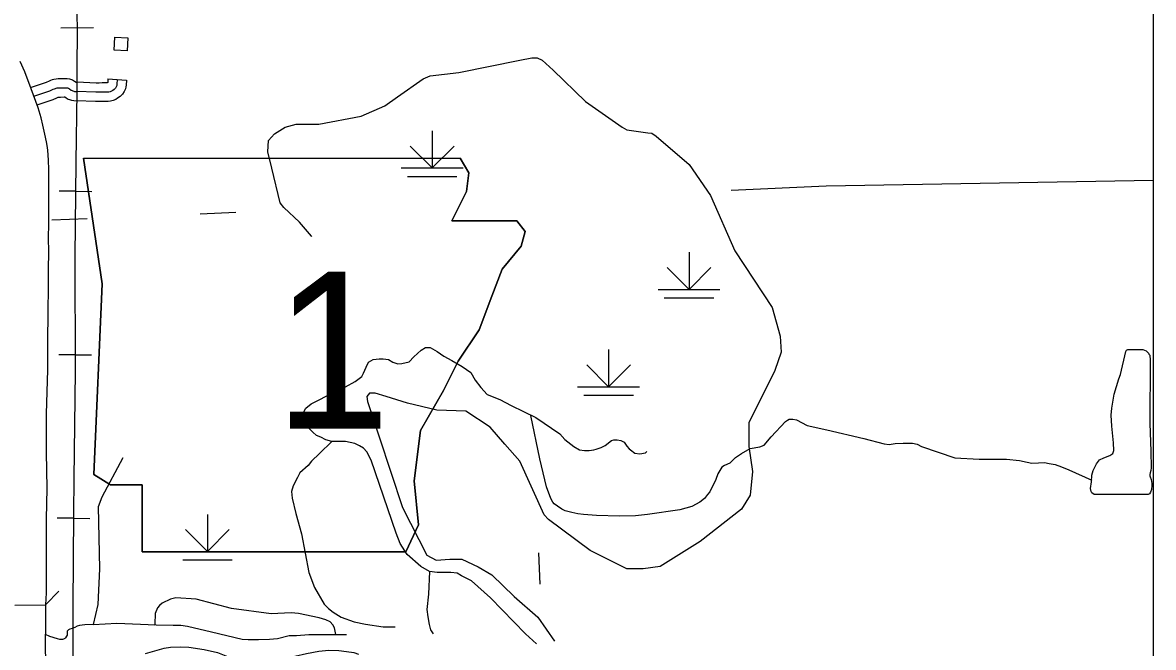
# Model space of a CAD drawing. Extents: x 1084508 to 1142749, y 1057638 to 1093403.
# Drawn here: x 1139881 to 1142749, y 1070353 to 1071937 of the extents above; entities that cross this region are included whole.
import ezdxf

# ---------------------------------------------------------------- set-up
doc = ezdxf.new("R2010")
doc.units = 0
for name, color, linetype in [('DSN_DRFT_Named-Boundary', 7, 'Continuous'), ('Level 10', 7, 'Continuous'), ('Level 21', 7, 'Continuous'), ('Level 35', 7, 'Continuous'), ('Level 37', 7, 'Continuous'), ('Level 40', 7, 'Continuous'), ('Level 44', 7, 'Continuous'), ('Level 45', 7, 'Continuous'), ('Level 47', 7, 'Continuous'), ('Level 5', 7, 'Continuous'), ('Level 56', 7, 'Continuous'), ('Level 9', 7, 'Continuous')]:
    doc.layers.add(name, color=color, linetype=linetype)

msp = doc.modelspace()

# ---------------------------------------------------------------- linework, layer by layer
at = {"layer": 'DSN_DRFT_Named-Boundary'}
msp.add_lwpolyline([(1084507.9, 1057640), (1142749.2, 1057640), (1142749.2, 1093403.4), (1084507.9, 1093403.4)], close=True, dxfattribs=at)
at = {"layer": 'Level 10'}
msp.add_line((1139862, 1070460.8), (1139940.5, 1070461.4), dxfattribs=at)
for points in [[(1139940.5, 1070461.4), (1139941.7, 1070491.5), (1139941.7, 1070593.9), (1139942.4, 1070678.2), (1139943.4, 1070756.8), (1139942.4, 1070847.1), (1139942.2, 1070945.7), (1139945.2, 1071056.9), (1139945.2, 1071121.6), (1139946.6, 1071208.7), (1139946.9, 1071261.2), (1139947.3, 1071313.8), (1139947.6, 1071353.1), (1139946.9, 1071394.1), (1139948, 1071424.4), (1139947.6, 1071465.2), (1139948.3, 1071494.1), (1139947.5, 1071528.3), (1139948, 1071564.6), (1139946.9, 1071588.5), (1139945.3, 1071613.5), (1139943.9, 1071625.4), (1139941.9, 1071634.6), (1139937.7, 1071654), (1139932.8, 1071677), (1139928.5, 1071695.5), (1139920.5, 1071721.1), (1139914.8, 1071736.9), (1139902.9, 1071769), (1139886.8, 1071811.6), (1139874.9, 1071837.9)], [(1139939.2, 1070354.6), (1139939.2, 1070367.1), (1139939.9, 1070407.5), (1139940.3, 1070454.8), (1139940.5, 1070461.4)], [(1139940, 1070296.7), (1139940.3, 1070318.7), (1139939.2, 1070354.6)]]:
    msp.add_lwpolyline(points, dxfattribs=at)
at = {"layer": 'Level 21'}
for p, q in [((1140035.6, 1071593.6), (1140083.4, 1071274.9)), ((1140083.4, 1071274.9), (1140035.6, 1071593.6)), ((1141012.7, 1071556.4), (1140990.7, 1071593.1)), ((1140990.7, 1071593.1), (1141012.7, 1071556.4)), ((1141007.4, 1071508.6), (1141012.7, 1071556.4)), ((1141012.7, 1071556.4), (1141007.4, 1071508.6)), ((1140970.2, 1071434.2), (1141007.4, 1071508.6)), ((1141007.4, 1071508.6), (1140970.2, 1071434.2)), ((1141134.8, 1071434.2), (1140970.2, 1071434.2)), ((1140970.2, 1071434.2), (1141134.8, 1071434.2)), ((1141156.1, 1071407.7), (1141134.8, 1071434.2)), ((1141134.8, 1071434.2), (1141156.1, 1071407.7)), ((1141145.4, 1071370.5), (1141156.1, 1071407.7)), ((1141156.1, 1071407.7), (1141145.4, 1071370.5)), ((1141097.6, 1071312.1), (1141145.4, 1071370.5)), ((1141145.4, 1071370.5), (1141097.6, 1071312.1)), ((1141071.1, 1071243.1), (1141097.6, 1071312.1)), ((1141097.6, 1071312.1), (1141071.1, 1071243.1)), ((1140083.4, 1071274.9), (1140062.2, 1070791.7)), ((1140062.2, 1070791.7), (1140083.4, 1071274.9)), ((1141039.2, 1071158.1), (1141071.1, 1071243.1)), ((1141071.1, 1071243.1), (1141039.2, 1071158.1)), ((1140986.1, 1071078.5), (1141039.2, 1071158.1)), ((1141039.2, 1071158.1), (1140986.1, 1071078.5)), ((1140949, 1071004.1), (1140986.1, 1071078.5)), ((1140986.1, 1071078.5), (1140949, 1071004.1)), ((1140890.5, 1070903.2), (1140949, 1071004.1)), ((1140949, 1071004.1), (1140890.5, 1070903.2)), ((1140874.6, 1070775.8), (1140890.5, 1070903.2)), ((1140890.5, 1070903.2), (1140874.6, 1070775.8)), ((1140062.2, 1070791.7), (1140104.6, 1070765.2)), ((1140104.6, 1070765.2), (1140062.2, 1070791.7)), ((1140104.6, 1070765.2), (1140184.3, 1070765.2)), ((1140184.3, 1070765.2), (1140104.6, 1070765.2)), ((1140184.3, 1070765.2), (1140184.3, 1070595.2)), ((1140184.3, 1070595.2), (1140184.3, 1070765.2)), ((1140885.2, 1070664.3), (1140874.6, 1070775.8)), ((1140874.6, 1070775.8), (1140885.2, 1070664.3)), ((1140853.4, 1070595.2), (1140885.2, 1070664.3)), ((1140885.2, 1070664.3), (1140853.4, 1070595.2)), ((1140184.3, 1070595.2), (1140853.4, 1070595.2)), ((1140853.4, 1070595.2), (1140184.3, 1070595.2))]:
    msp.add_line(p, q, dxfattribs=at)
msp.add_lwpolyline([(1140035.6, 1071593.6), (1140990.7, 1071593.1)], dxfattribs=at)
msp.add_lwpolyline([(1140035.6, 1071593.6), (1140990.7, 1071593.1)], dxfattribs=at)
at = {"layer": 'Level 35'}
for points in [[(1141184.3, 1070362.3), (1141156.8, 1070388.1), (1141068.3, 1070479.4), (1141019.8, 1070522.3), (1140994.9, 1070534.8), (1140983.9, 1070541.7), (1140967.3, 1070543.1), (1140952, 1070543.1), (1140932.7, 1070543.1), (1140913.3, 1070545.9), (1140891.2, 1070558.3), (1140856.6, 1070588.8), (1140838.6, 1070616.5), (1140828.9, 1070642.8), (1140765.3, 1070828.2), (1140754.2, 1070849), (1140745.9, 1070858.7), (1140736.2, 1070864.2), (1140723.8, 1070869.8), (1140700.3, 1070875.3), (1140685, 1070875.3), (1140665.7, 1070875.3), (1140650.5, 1070879.5), (1140638, 1070886.4), (1140626.9, 1070890.5), (1140617.3, 1070898.8), (1140606.2, 1070909.9), (1140599.3, 1070919.6), (1140592.4, 1070930.7), (1140592.4, 1070940.4), (1140593.7, 1070948.7), (1140599.3, 1070959.7), (1140613.1, 1070970.8), (1140671.2, 1070999.9), (1140700.3, 1071013.7), (1140725.2, 1071027.6), (1140741.8, 1071040), (1140745.9, 1071048.3), (1140752.8, 1071063.6), (1140758.4, 1071076), (1140770.8, 1071082.9), (1140786, 1071084.3), (1140795.7, 1071084.3), (1140809.6, 1071082.9), (1140820.6, 1071076), (1140833.1, 1071071.9), (1140842.8, 1071073.2), (1140862.1, 1071077.4), (1140873.2, 1071089.9), (1140892.6, 1071106.5), (1140903.6, 1071113.4), (1140914.7, 1071113.4), (1140932.7, 1071103.7), (1140949.3, 1071091.2), (1140970, 1071080.2), (1140996.3, 1071064.9), (1141018.5, 1071049.7), (1141029.5, 1071030.3), (1141043.4, 1071012.3), (1141060, 1070994.3), (1141091.8, 1070981.9), (1141120.8, 1070966.7), (1141182.7, 1070935.7), (1141243.7, 1070894.6), (1141256.2, 1070880.6), (1141279, 1070862.2), (1141293.7, 1070854.2), (1141306.1, 1070852), (1141318.6, 1070852.7), (1141330.4, 1070854.2), (1141336.3, 1070855.6), (1141348.7, 1070860), (1141359, 1070865.2), (1141375.2, 1070877.7), (1141381.1, 1070879.1), (1141389.1, 1070879.1), (1141398.7, 1070877.7), (1141406.8, 1070873.3), (1141410.4, 1070868.1), (1141414.1, 1070863), (1141420, 1070856.4), (1141422.9, 1070854.2), (1141433.9, 1070845.3), (1141446.4, 1070843.9), (1141461.1, 1070846.8), (1141464.8, 1070849.7)], [(1142740.5, 1070920.5), (1142743.1, 1070850.9), (1142743.7, 1070808.5), (1142742.8, 1070801.3), (1142740.9, 1070796.1), (1142739.9, 1070791.2), (1142739.9, 1070788.3), (1142740.9, 1070785.7), (1142743.2, 1070778.9), (1142745.1, 1070769.1), (1142745.1, 1070763.3), (1142744.5, 1070753.5), (1142741.9, 1070747), (1142739.3, 1070742.8), (1142736.3, 1070741.2), (1142727.9, 1070740.5), (1142679.5, 1070740.5), (1142599.1, 1070740.5), (1142593.5, 1070744.8), (1142591.6, 1070748.3), (1142589.6, 1070755.8), (1142592.6, 1070773.3), (1142592.9, 1070789.6), (1142596.1, 1070801.6), (1142604.6, 1070818.5), (1142612.7, 1070828.9), (1142623.4, 1070833.7), (1142638.7, 1070839.9), (1142646.4, 1070845.1), (1142649, 1070852.3), (1142647.7, 1070871.4), (1142643.8, 1070913.9), (1142641.9, 1070941.9), (1142643.5, 1070959.4), (1142649.7, 1070995.4), (1142661.7, 1071033.8), (1142665.7, 1071045.4), (1142679.3, 1071103.4), (1142680.7, 1071106.6), (1142684.2, 1071108.7), (1142685.2, 1071108.7), (1142695.7, 1071108.7), (1142722.3, 1071108), (1142730.7, 1071104.8), (1142736.6, 1071099.2), (1142738, 1071096.8), (1142740.1, 1071093.6), (1142741.2, 1071081.4), (1142740.5, 1070920.5)], [(1141674.9, 1070820.6), (1141661.1, 1070814.6), (1141654.7, 1070810.1), (1141644.4, 1070793.4), (1141639.9, 1070779.3), (1141624.5, 1070747.9), (1141618.8, 1070740.8), (1141610.4, 1070730.6), (1141598.9, 1070721.6), (1141578.4, 1070710.7), (1141548.3, 1070702.3), (1141466.2, 1070690.2), (1141436.1, 1070687), (1141395, 1070685.7), (1141337.3, 1070687.6), (1141304, 1070690.2), (1141289.2, 1070692.1), (1141274.5, 1070695.3), (1141257.8, 1070699.8), (1141248.8, 1070703.6), (1141237.9, 1070711.3), (1141229.6, 1070717.1), (1141226.4, 1070721.6), (1141221.3, 1070730.6), (1141210.4, 1070760.1), (1141193.1, 1070831.3), (1141170, 1070941)], [(1141674.9, 1070820.6), (1141689.2, 1070834.7), (1141696.7, 1070839.4), (1141704.6, 1070844.8), (1141726.4, 1070857.1), (1141751.3, 1070861.3), (1141761.7, 1070866.1), (1141779.7, 1070886.9), (1141816.4, 1070925.6), (1141821.2, 1070929.1), (1141825.4, 1070931.9), (1141834.4, 1070931.9), (1141844, 1070930.5), (1141871, 1070915.9), (1141920.8, 1070904.9), (1142014.9, 1070882.7), (1142066.1, 1070868.9), (1142079.2, 1070867.5), (1142094.4, 1070870.3), (1142114.5, 1070870.9), (1142138.7, 1070870.9), (1142149.8, 1070868.2), (1142161.5, 1070862.6), (1142245.9, 1070833.6), (1142307.5, 1070830.1), (1142343.5, 1070830.1), (1142376.7, 1070830.1), (1142409.9, 1070827.3), (1142429.2, 1070822.5), (1142441, 1070820.4), (1142457.6, 1070821.1), (1142473.5, 1070821.8), (1142484.6, 1070819.7), (1142500.5, 1070817), (1142516.4, 1070811.4), (1142535.1, 1070803.1), (1142593.2, 1070776.8)], [(1140665.7, 1070875.3), (1140634.2, 1070845.2), (1140614.4, 1070825.4), (1140605.5, 1070814.7), (1140584.8, 1070795.8), (1140578.6, 1070784.2), (1140567.8, 1070762.6), (1140563.3, 1070748.3), (1140565.1, 1070731.2), (1140574.1, 1070692.6), (1140588.4, 1070641.5), (1140607.3, 1070543.6), (1140621.6, 1070505), (1140645.8, 1070462.9), (1140657.5, 1070452.1), (1140669.2, 1070443.1), (1140688.9, 1070429.7), (1140722.1, 1070418), (1140750.8, 1070412.6), (1140795.6, 1070405.4), (1140826.1, 1070405.4)], [(1140913.3, 1070545.9), (1140910.5, 1070488), (1140906.9, 1070449.4), (1140908.7, 1070430.6), (1140912.3, 1070411.7), (1140915.8, 1070398.3), (1140922.5, 1070387.4)]]:
    msp.add_lwpolyline(points, dxfattribs=at)
at = {"layer": 'Level 37'}
msp.add_lwpolyline([(1139973.2, 1070495.8), (1139940.4, 1070462)], dxfattribs=at)
at = {"layer": 'Level 40'}
for p, q in [((1140019.8, 1071923.5), (1139978.4, 1071922.7)), ((1140019.8, 1071923.5), (1140061.2, 1071924.4)), ((1140015.8, 1071509.2), (1139974.4, 1071509.7)), ((1140015.8, 1071509.2), (1140057.2, 1071508.8)), ((1140014.5, 1071094.9), (1139973.1, 1071094.9)), ((1140014.5, 1071094.9), (1140055.9, 1071095)), ((1140010.5, 1070680.6), (1139969.1, 1070680.9)), ((1140010.5, 1070680.6), (1140052, 1070680.4))]:
    msp.add_line(p, q, dxfattribs=at)
for points in [[(1140021.4, 1072379.6), (1140022, 1072312.3), (1140021.4, 1072240.4), (1140021.7, 1072174.5), (1140019.9, 1072103.8), (1140019.6, 1072036.4), (1140019, 1071959.7), (1140019.9, 1071917.9), (1140018.7, 1071820.1), (1140018.8, 1071762.3), (1140016.6, 1071583.2), (1140014.1, 1071343.7), (1140014.6, 1071053.5), (1140011.1, 1070780.7), (1140010.6, 1070693.1), (1140009.1, 1070458.1), (1140008.6, 1070372.9), (1140007.6, 1070141.4)], [(1140019, 1071959.7), (1140019.9, 1071917.9), (1140018.7, 1071820.1), (1140018.8, 1071762.3)], [(1140018.8, 1071762.3), (1140016.6, 1071583.2), (1140014.1, 1071343.7), (1140014.6, 1071053.5), (1140011.1, 1070780.7), (1140010.6, 1070693.1), (1140009.1, 1070458.1), (1140008.6, 1070372.9), (1140007.6, 1070141.4)]]:
    msp.add_lwpolyline(points, dxfattribs=at)
at = {"layer": 'Level 44'}
for p, q in [((1140920.2, 1071662.7), (1140920.2, 1071568.5)), ((1140920.2, 1071568.5), (1140864.7, 1071624)), ((1140920.2, 1071568.5), (1140975.7, 1071624)), ((1140841.7, 1071568.5), (1140998.7, 1071568.5)), ((1140857.4, 1071547.1), (1140983, 1071547.1)), ((1141571.6, 1071354.8), (1141571.6, 1071260.6)), ((1141571.6, 1071260.6), (1141516.1, 1071316.1)), ((1141571.6, 1071260.6), (1141627.1, 1071316.1)), ((1141493.2, 1071260.6), (1141650.1, 1071260.6)), ((1141508.9, 1071239.2), (1141634.4, 1071239.2)), ((1141367.6, 1071108.3), (1141367.6, 1071014.1)), ((1141367.6, 1071014.1), (1141312.1, 1071069.6)), ((1141367.6, 1071014.1), (1141423.1, 1071069.6)), ((1141289.1, 1071014.1), (1141446.1, 1071014.1)), ((1141304.8, 1070992.7), (1141430.4, 1070992.7)), ((1140350.2, 1070690.6), (1140350.2, 1070596.5)), ((1140350.2, 1070596.5), (1140294.7, 1070652)), ((1140350.2, 1070596.5), (1140405.6, 1070652)), ((1140271.7, 1070596.5), (1140428.6, 1070596.5)), ((1140287.4, 1070575.1), (1140412.9, 1070575.1))]:
    msp.add_line(p, q, dxfattribs=at)
at = {"layer": 'Level 45'}
msp.add_line((1140097.9, 1071794.1), (1140144.9, 1071791.1), dxfattribs=at)
for points in [[(1139901.7, 1071772.3), (1139941.8, 1071786.2), (1139949.9, 1071789.6), (1139953.3, 1071791), (1139957.1, 1071792.5), (1139961, 1071793.6), (1139966.1, 1071794.6), (1139971.5, 1071795), (1139975.6, 1071795), (1139977.2, 1071794.9), (1139986, 1071795.4), (1139990, 1071795.4), (1139994.1, 1071795.4), (1140000.4, 1071794.4), (1140007.5, 1071792), (1140013.2, 1071788.6), (1140017.1, 1071785.9), (1140019.8, 1071785.8)], [(1139909.9, 1071750.3), (1139950.1, 1071764.1), (1139959.2, 1071767.9), (1139962.3, 1071769.3), (1139964.6, 1071770.2), (1139966.4, 1071770.7), (1139969.1, 1071771.2), (1139972.4, 1071771.4), (1139974.9, 1071771.4), (1139977.2, 1071771.3), (1139986.6, 1071771.8), (1139990, 1071771.8), (1139992.4, 1071771.8), (1139994.9, 1071771.4), (1139997.5, 1071770.6), (1140000.4, 1071768.8), (1140004.8, 1071765.8), (1140007.2, 1071764.4), (1140009, 1071763.8), (1140011.5, 1071762.8), (1140013.2, 1071762.5), (1140018.8, 1071762.3)], [(1140144.9, 1071791.1), (1140144.1, 1071778.5), (1140143.4, 1071774), (1140142.6, 1071768.8), (1140139.3, 1071761.9), (1140134.6, 1071755), (1140128.6, 1071749.2), (1140122.4, 1071744.9), (1140117.7, 1071742.3), (1140111.3, 1071739.3), (1140104.3, 1071737.5), (1140098.7, 1071737), (1140091.3, 1071737), (1140084.4, 1071736.9), (1140076.7, 1071736.5), (1140066.6, 1071736.7), (1140017.8, 1071738.7)], [(1140121.4, 1071792.6), (1140120.6, 1071780.9), (1140120.1, 1071777.4), (1140119.9, 1071775.8), (1140118.9, 1071773.6), (1140116.6, 1071770.4), (1140113.6, 1071767.5), (1140109.8, 1071764.8), (1140106.9, 1071763.2), (1140103.4, 1071761.6), (1140100.4, 1071760.8), (1140097.6, 1071760.6), (1140091.1, 1071760.6), (1140083.6, 1071760.4), (1140076.3, 1071760.1), (1140067.2, 1071760.2), (1140018.8, 1071762.3)], [(1140097.9, 1071794.1), (1140097.3, 1071784.8), (1140097.2, 1071784.8), (1140096.2, 1071784.2), (1140096, 1071784.1), (1140090.9, 1071784.1), (1140082.8, 1071784), (1140075.8, 1071783.6), (1140067.9, 1071783.7), (1140019.8, 1071785.8)], [(1139918.3, 1071728.3), (1139958.5, 1071742.1), (1139968.5, 1071746.3), (1139971.4, 1071747.5), (1139971.9, 1071747.8), (1139972.1, 1071747.8), (1139973.3, 1071747.9), (1139974.3, 1071747.9), (1139977.1, 1071747.7), (1139987.2, 1071748.3), (1139988.4, 1071748.3), (1139988.7, 1071748.3), (1139992.2, 1071745.9), (1139997.3, 1071742.9), (1140000.6, 1071741.7), (1140005.4, 1071739.9), (1140011.1, 1071739), (1140017.8, 1071738.7)]]:
    msp.add_lwpolyline(points, dxfattribs=at)
at = {"layer": 'Level 47'}
for points in [[(1140832.3, 1071748.3), (1140897.6, 1071794.4), (1140915.3, 1071802), (1140987.9, 1071810.1), (1141142.8, 1071841.7), (1141173.2, 1071847.1), (1141186.6, 1071847.7), (1141198.7, 1071841.7), (1141227.4, 1071815.9), (1141309.1, 1071737), (1141401.9, 1071671.7), (1141413.8, 1071665.2), (1141466.7, 1071657.5), (1141477.6, 1071656.3), (1141488.3, 1071649.4), (1141571.5, 1071577.6), (1141626, 1071498.7), (1141687.6, 1071358.1), (1141782.3, 1071214.5), (1141802.8, 1071142.2), (1141805.2, 1071101.2), (1141789.4, 1071055.2), (1141723.3, 1070922.4), (1141723.5, 1070862.9), (1141732.3, 1070799.2), (1141726.4, 1070739.5), (1141704.8, 1070703.6), (1141600.2, 1070621.8), (1141498.4, 1070558.7), (1141455, 1070552.4), (1141413.8, 1070552.9), (1141320.6, 1070598.8), (1141215, 1070677.9), (1141204.4, 1070689.3), (1141142.8, 1070825.6), (1141104.1, 1070868.7), (1141066.8, 1070911.7), (1141005.1, 1070951.9), (1140932, 1070954.8), (1140857.4, 1070972), (1140803.4, 1070988.9), (1140775.7, 1070997.8), (1140761.4, 1070997.8), (1140754.2, 1070989.2), (1140755.8, 1070976.7), (1140844.5, 1070707.9), (1140906.2, 1070587.4), (1140930.6, 1070574.4), (1140965, 1070577.3), (1140995.1, 1070577.3), (1141036.7, 1070557.2), (1141071.1, 1070537.1), (1141128.4, 1070482.6), (1141187.9, 1070429.7)], [(1140614.5, 1071394.3), (1140613.7, 1071395.4), (1140583.6, 1071431.3), (1140543.8, 1071468.5), (1140534.8, 1071480.1), (1140513.3, 1071567.6), (1140503.3, 1071609.2), (1140504.7, 1071637.9), (1140520.5, 1071655.1), (1140547, 1071671.4), (1140575, 1071679.5), (1140632.3, 1071679.5), (1140739.9, 1071699.6), (1140800.1, 1071725.5), (1140832.3, 1071748.3)], [(1140061, 1070411.4), (1140073.1, 1070462.5), (1140077.4, 1070552.9), (1140074.1, 1070710.7), (1140083.2, 1070735.2), (1140136.4, 1070835)], [(1140675.6, 1070385.9), (1140672.3, 1070403), (1140668.2, 1070410.8), (1140661.2, 1070418), (1140650.4, 1070423.5), (1140633.8, 1070428.1), (1140580.7, 1070439.5), (1140562.7, 1070440.8), (1140511.9, 1070438.1), (1140411.5, 1070452.4), (1140321.2, 1070475.4), (1140270.4, 1070478.8), (1140256.7, 1070475.4), (1140235.4, 1070465.9), (1140228.2, 1070459.6), (1140223.7, 1070453.9), (1140217.9, 1070439), (1140216.5, 1070412.3), (1140217.4, 1070409.7)], [(1141187.9, 1070429.7), (1141230.2, 1070369.2)]]:
    msp.add_lwpolyline(points, dxfattribs=at)
at = {"layer": 'Level 5'}
for points in [[(1141678.4, 1071512), (1141919.7, 1071522.8), (1142749.2, 1071537.5)], [(1140331.6, 1071452.5), (1140421.8, 1071456.4)], [(1139955.5, 1071437.1), (1140045.3, 1071440.7)], [(1141189.4, 1070593.4), (1141193.5, 1070513.3)]]:
    msp.add_lwpolyline(points, dxfattribs=at)
at = {"layer": 'Level 56'}
msp.add_lwpolyline([(1140113.5, 1071867), (1140115.4, 1071899.6), (1140148.1, 1071897.8), (1140146.3, 1071865.2)], close=True, dxfattribs=at)
at = {"layer": 'Level 9'}
for points in [[(1139994.7, 1070392.5), (1139994.1, 1070389.5), (1139994.4, 1070387.3), (1139994.1, 1070384.6), (1139992.9, 1070381.9), (1139990.5, 1070378), (1139988.1, 1070375.9), (1139985.3, 1070374.4), (1139982.9, 1070373.8), (1139979.6, 1070373.2), (1139976, 1070373.8), (1139970, 1070375.3), (1139950.2, 1070380.7), (1139939.5, 1070385.8)], [(1140061, 1070411.4), (1140039.1, 1070410.2), (1140025.9, 1070408.7), (1140019.6, 1070407.2), (1140013.9, 1070404.2), (1140006.7, 1070401.5), (1140001.3, 1070400), (1139997.4, 1070397.9), (1139995.6, 1070395.8), (1139994.7, 1070394.6), (1139994.7, 1070392.5)], [(1140061, 1070411.4), (1140120.7, 1070414.6), (1140220.4, 1070410.8), (1140263.5, 1070409.8), (1140282.6, 1070409.8), (1140299.9, 1070406.9), (1140360.2, 1070392.6), (1140437.9, 1070374.3), (1140453.2, 1070373.4), (1140480, 1070373.4), (1140507.8, 1070374.3), (1140527.9, 1070376.3), (1140557.6, 1070383.9), (1140575.8, 1070383.9), (1140607.4, 1070385.9), (1140660.1, 1070385.9), (1140703.2, 1070385.9)], [(1140193.3, 1070337.6), (1140240.5, 1070351.3), (1140256.8, 1070354.2), (1140282.6, 1070355.2), (1140302.8, 1070354.2), (1140342, 1070348.5), (1140375.6, 1070340.8), (1140405.3, 1070328.3), (1140419.6, 1070324.5), (1140445.5, 1070321.6), (1140468.5, 1070320.7), (1140500.1, 1070320.7), (1140542.3, 1070327.4), (1140572, 1070331.2), (1140601.7, 1070337.9), (1140632.3, 1070343.7), (1140658.2, 1070346.6), (1140683.1, 1070345.6), (1140703.2, 1070342.7), (1140721.4, 1070340.8), (1140732.9, 1070336)]]:
    msp.add_lwpolyline(points, dxfattribs=at)

# ---------------------------------------------------------------- texts
at = {"layer": 'Level 21'}
msp.add_text('1', height=397.8, dxfattribs=at).set_placement((1140518.8, 1070908))

doc.saveas('drawing.dxf')
